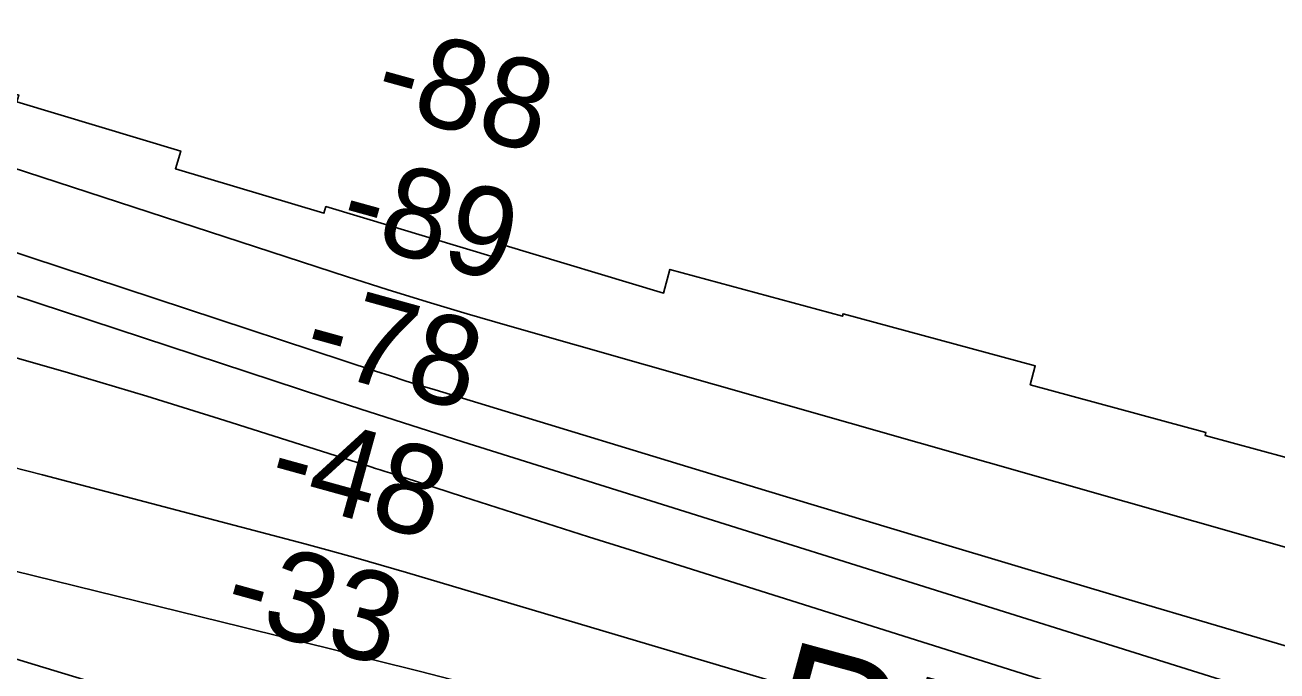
# Model space of a CAD drawing. Extents: x 3567028 to 3605064, y 510945 to 536587.
# Drawn here: x 3590317 to 3591254, y 522801 to 523284 of the extents above; entities that cross this region are included whole.
import ezdxf

# ---------------------------------------------------------------- set-up
doc = ezdxf.new("R2010")
doc.units = 0
for name, color, linetype in [('V-RIVR-RANG', 7, 'Continuous'), ('V-RRAP-RVMT', 7, 'Continuous'), ('V-RRAP-RVMT-IDEN', 7, 'Continuous'), ('V-TOPO-DPTH', 7, 'Continuous'), ('V-TOPO-MAJR', 7, 'Continuous'), ('V-TOPO-MINR', 7, 'Continuous')]:
    doc.layers.add(name, color=color, linetype=linetype)

msp = doc.modelspace()

# ---------------------------------------------------------------- linework, layer by layer
at = {"layer": 'V-RRAP-RVMT'}
msp.add_lwpolyline([(3591321.1460000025, 522943.99900000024), (3591199.9230000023, 522976.94500000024), (3591200.5000000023, 522979.04100000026), (3591069.096000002, 523014.81200000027), (3591072.8890000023, 523028.9040000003), (3590929.0730000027, 523067.97000000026), (3590928.5860000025, 523066.16100000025), (3590799.5360000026, 523101.22200000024), (3590794.7070000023, 523083.44800000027), (3590673.6100000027, 523119.77700000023), (3590670.6050000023, 523109.68500000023), (3590542.1240000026, 523148.23300000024), (3590540.6400000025, 523143.2620000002), (3590429.5570000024, 523176.59700000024), (3590433.5030000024, 523189.80200000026), (3590310.7260000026, 523226.63000000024), (3590312.2450000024, 523231.7070000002), (3590192.3760000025, 523267.64900000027), (3590194.0650000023, 523272.99300000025), (3590078.7160000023, 523309.7890000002)], dxfattribs=at)
at = {"layer": 'V-TOPO-DPTH'}
for points in [[(3589490.901254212, 523132.4621792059), (3589857.8790264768, 523057.6066714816), (3589976.4524233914, 523032.374766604), (3590094.7153352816, 523005.81311087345), (3590212.5125196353, 522977.2568288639), (3590329.999218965, 522947.3707960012), (3590526.362021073, 522895.6498626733), (3590545.409184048, 522890.53670953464), (3590564.422863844, 522885.30409520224), (3590583.386318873, 522879.89228907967), (3590602.3162907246, 522874.3610217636), (3591644.193764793, 522564.5850288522)], [(3589490.901254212, 523132.4621792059), (3589857.8790264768, 523057.6066714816), (3589976.4524233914, 523032.374766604), (3590094.7153352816, 523005.81311087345), (3590212.5125196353, 522977.2568288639), (3590329.999218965, 522947.3707960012), (3590526.362021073, 522895.6498626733), (3590545.409184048, 522890.53670953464), (3590564.422863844, 522885.30409520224), (3590583.386318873, 522879.89228907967), (3590602.3162907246, 522874.3610217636), (3591644.193764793, 522564.5850288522)], [(3589348.5276127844, 523100.36332476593), (3590224.1449213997, 522835.4573397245), (3590274.304237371, 522820.2841853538), (3590324.464239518, 522805.11329998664), (3590374.6252709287, 522789.9458181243), (3590424.7869885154, 522774.78060526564), (3590518.3172637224, 522746.50739444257), (3590521.718122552, 522745.4935399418), (3590525.1239996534, 522744.49708467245), (3590528.5374041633, 522743.5267282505), (3590531.955826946, 522742.57377106), (3590575.084231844, 522730.7285251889), (3590600.090132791, 522723.9398731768), (3590625.122046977, 522717.2497157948), (3590650.1929810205, 522710.7073003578), (3590675.289928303, 522704.26337955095), (3591709.8376780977, 522441.88106578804)], [(3591709.8376780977, 522441.88106578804), (3590675.289928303, 522704.26337955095), (3590650.1929810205, 522710.7073003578), (3590625.122046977, 522717.2497157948), (3590600.090132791, 522723.9398731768), (3590575.084231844, 522730.7285251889), (3590531.955826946, 522742.57377106), (3590528.5374041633, 522743.5267282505), (3590525.1239996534, 522744.49708467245), (3590521.718122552, 522745.4935399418), (3590518.3172637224, 522746.50739444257), (3590424.7869885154, 522774.78060526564), (3590374.6252709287, 522789.9458181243), (3590324.464239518, 522805.11329998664), (3590274.304237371, 522820.2841853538), (3590224.1449213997, 522835.4573397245), (3589348.5276127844, 523100.36332476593)], [(3589592.9459936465, 523061.10440770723), (3589728.566117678, 523023.68261827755), (3589864.42401442, 522987.163268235), (3590000.6385702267, 522951.9975772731), (3590137.0908987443, 522917.7343256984), (3590478.853213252, 522833.7230427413), (3590512.141855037, 522825.4869885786), (3590545.413746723, 522817.1842383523), (3590578.660513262, 522808.78144403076), (3590611.8905297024, 522800.3119536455), (3590723.2191028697, 522771.75873306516), (3590812.03997237, 522748.7334927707), (3590900.7796859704, 522725.4027826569), (3590989.3976657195, 522701.61386781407), (3591077.934489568, 522677.5194831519), (3591685.672567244, 522510.4422454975), (3591705.649850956, 522505.00683554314), (3591725.6458301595, 522499.6418481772), (3591745.669852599, 522494.3824946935), (3591765.7125705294, 522489.193563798), (3592488.8404057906, 522304.0156925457)], [(3592488.8404057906, 522304.0156925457), (3591765.7125705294, 522489.193563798), (3591745.669852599, 522494.3824946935), (3591725.6458301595, 522499.6418481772), (3591705.649850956, 522505.00683554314), (3591685.672567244, 522510.4422454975), (3591077.934489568, 522677.5194831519), (3590989.3976657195, 522701.61386781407), (3590900.7796859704, 522725.4027826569), (3590812.03997237, 522748.7334927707), (3590723.2191028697, 522771.75873306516), (3590611.8905297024, 522800.3119536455), (3590578.660513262, 522808.78144403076), (3590545.413746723, 522817.1842383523), (3590512.141855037, 522825.4869885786), (3590478.853213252, 522833.7230427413), (3590137.0908987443, 522917.7343256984), (3590000.6385702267, 522951.9975772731), (3589864.42401442, 522987.163268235), (3589728.566117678, 523023.68261827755), (3589592.9459936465, 523061.10440770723)]]:
    msp.add_lwpolyline(points, dxfattribs=at)
at = {"layer": 'V-TOPO-MAJR'}
msp.add_lwpolyline([(3589386.1547910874, 523281.6239268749), (3590231.9525459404, 523056.6719353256), (3590290.8550921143, 523040.5476407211), (3590349.592127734, 523023.85656848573), (3590408.080897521, 523006.31532980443), (3590466.4041567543, 522988.2073134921), (3590575.6690218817, 522953.4122662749), (3590579.23499705, 522952.2744302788), (3590582.800094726, 522951.13385693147), (3590586.363876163, 522949.98917755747), (3590589.9267801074, 522948.8417608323), (3590645.0950591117, 522931.0399945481), (3590676.250973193, 522921.0194973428), (3590707.419592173, 522911.0388073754), (3590738.6072685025, 522901.11782826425), (3590769.807649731, 522891.23665639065), (3591693.9690513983, 522599.5278310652), (3591720.3924907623, 522591.263282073), (3591746.844187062, 522583.0910499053), (3591773.338268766, 522575.05729297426), (3591799.8606074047, 522567.11585286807), (3591965.6889918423, 522517.9349880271), (3592072.3250584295, 522486.9420019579), (3592179.1769451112, 522456.7285166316)], dxfattribs=at)
at = {"layer": 'V-TOPO-MINR'}
for points in [[(3589454.1801374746, 523396.77387942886), (3590039.9092828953, 523203.18255882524), (3590133.48410144, 523172.26122915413), (3590227.0614610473, 523141.3475930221), (3590320.642632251, 523110.4454971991), (3590414.2263445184, 523079.5510949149), (3590579.238391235, 523025.0876366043), (3590590.3302883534, 523021.4695160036), (3590601.438586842, 523017.90309941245), (3590612.571487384, 523014.41423883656), (3590623.720789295, 523010.97708227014), (3590870.9919250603, 522935.69042794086), (3591005.870188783, 522894.9216466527), (3591140.8565704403, 522854.5167450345), (3591276.0051290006, 522814.6576629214)], [(3589620.2303447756, 523401.8562860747), (3590558.2073460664, 523095.6863871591), (3590588.017551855, 523086.14278164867), (3590617.8969849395, 523076.8257011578), (3590647.8802589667, 523067.8484081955), (3590677.9327602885, 523059.09764025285), (3591552.236298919, 522809.89037979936)], [(3589636.129149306, 523303.21930859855), (3589716.219336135, 523276.93204001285), (3589796.299207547, 523250.6133639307), (3589876.3722020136, 523224.27374951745), (3590541.9762536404, 523005.1819485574), (3590567.5949126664, 522996.8069137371), (3590593.2359344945, 522988.5013996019), (3590618.9105005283, 522980.3001664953), (3590644.6074293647, 522972.1684540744), (3591343.758519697, 522752.4863481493), (3591412.6182541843, 522730.9295512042), (3591481.508076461, 522709.46970137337), (3591550.4430304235, 522688.15527221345), (3591619.4080721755, 522666.9377901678), (3591745.6627287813, 522628.2406113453), (3591751.5242933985, 522626.44865883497), (3591757.387571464, 522624.662345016), (3591763.2534197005, 522622.8844892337), (3591769.120981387, 522621.1122721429), (3592547.8747882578, 522386.51295852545)], [(3589490.901254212, 523132.4621792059), (3589857.8790264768, 523057.6066714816), (3589976.4524233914, 523032.374766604), (3590094.7153352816, 523005.81311087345), (3590212.5125196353, 522977.2568288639), (3590329.999218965, 522947.3707960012), (3590526.362021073, 522895.6498626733), (3590545.409184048, 522890.53670953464), (3590564.422863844, 522885.30409520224), (3590583.386318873, 522879.89228907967), (3590602.3162907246, 522874.3610217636), (3591644.193764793, 522564.5850288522)], [(3589348.5276127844, 523100.36332476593), (3590224.1449213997, 522835.4573397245), (3590274.304237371, 522820.2841853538), (3590324.464239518, 522805.11329998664), (3590374.6252709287, 522789.9458181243), (3590424.7869885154, 522774.78060526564), (3590518.3172637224, 522746.50739444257), (3590521.718122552, 522745.4935399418), (3590525.1239996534, 522744.49708467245), (3590528.5374041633, 522743.5267282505), (3590531.955826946, 522742.57377106), (3590575.084231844, 522730.7285251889), (3590600.090132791, 522723.9398731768), (3590625.122046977, 522717.2497157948), (3590650.1929810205, 522710.7073003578), (3590675.289928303, 522704.26337955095), (3591709.8376780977, 522441.88106578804)], [(3589592.9459936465, 523061.10440770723), (3589728.566117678, 523023.68261827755), (3589864.42401442, 522987.163268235), (3590000.6385702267, 522951.9975772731), (3590137.0908987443, 522917.7343256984), (3590478.853213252, 522833.7230427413), (3590512.141855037, 522825.4869885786), (3590545.413746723, 522817.1842383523), (3590578.660513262, 522808.78144403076), (3590611.8905297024, 522800.3119536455), (3590723.2191028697, 522771.75873306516), (3590812.03997237, 522748.7334927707), (3590900.7796859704, 522725.4027826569), (3590989.3976657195, 522701.61386781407), (3591077.934489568, 522677.5194831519), (3591685.672567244, 522510.4422454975), (3591705.649850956, 522505.00683554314), (3591725.6458301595, 522499.6418481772), (3591745.669852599, 522494.3824946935), (3591765.7125705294, 522489.193563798), (3592488.8404057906, 522304.0156925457)]]:
    msp.add_lwpolyline(points, dxfattribs=at)

# ---------------------------------------------------------------- texts
at = {"layer": 'V-RIVR-RANG'}
for s, p in [('-88', (3590575.478957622, 523221.8904413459)), ('-89', (3590549.356685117, 523125.3615775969)), ('-78', (3590522.2174426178, 523029.1138655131)), ('-48', (3590495.841927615, 522932.65528968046)), ('-33', (3590462.855107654, 522838.023199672))]:
    msp.add_text(s, height=67.00000000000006, rotation=344.546, dxfattribs=at).set_placement(p)
at = {"layer": 'V-RRAP-RVMT-IDEN'}
msp.add_text('REV.', height=99.99980199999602, rotation=344.81587861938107, dxfattribs=at).set_placement((3590861.767617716, 522727.9556070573))

doc.saveas('drawing.dxf')
